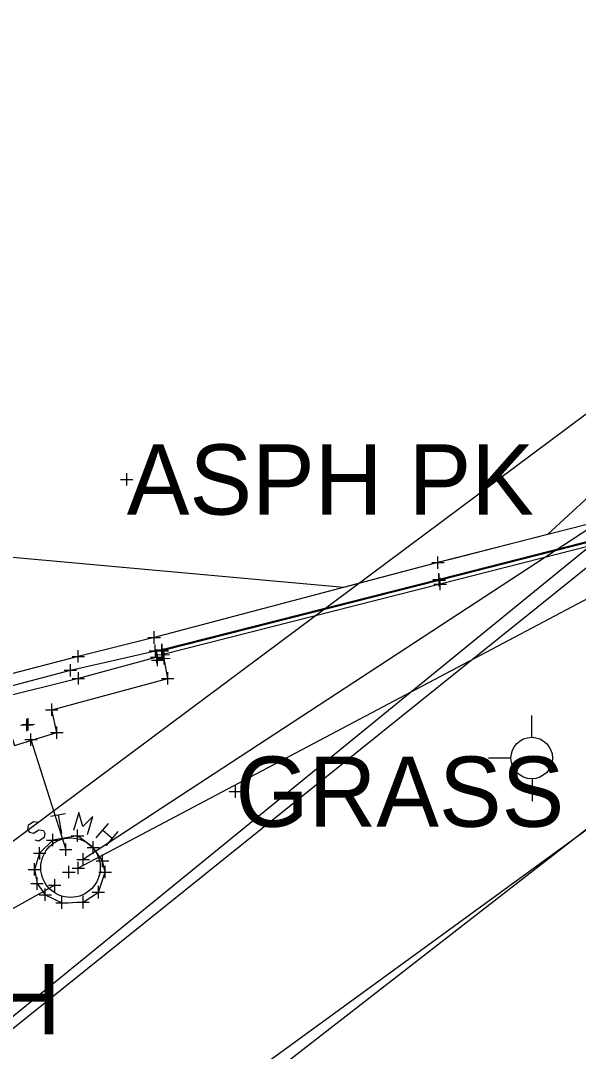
# Model space of a CAD drawing. Extents: x -1 to 1157254, y -1 to 2021979.
# Drawn here: x 1150092.7 to 1150149.9, y 2019513.5 to 2019619.2 of the extents above; entities that cross this region are included whole.
import ezdxf

# ---------------------------------------------------------------- set-up
doc = ezdxf.new("R2010")
doc.units = 0
for name, color, linetype in [('S_BUILDING_ANNOT', 7, 'Continuous'), ('S_CATCH_BASIN', 7, 'Continuous'), ('S_CONTOUR_ANNOT', 7, 'Continuous'), ('S_CONTOUR_MINOR', 7, 'Continuous'), ('S_CTL_TABLE', 7, 'Continuous'), ('S_DITCHLINE', 7, 'Continuous'), ('S_DROP_INLET', 7, 'Continuous'), ('S_DROP_INLET_ANNOT', 7, 'Continuous'), ('S_EDGE_BITUMINOUS_ANNOT', 7, 'Continuous'), ('S_EDGE_PAVEMENT', 7, 'Continuous'), ('S_EDGE_PAVEMENT_ANNOT', 7, 'Continuous'), ('S_ELECTRIC_UTILITIES', 7, 'Continuous'), ('S_GAS_PUMP_ISLAND_ANNOT', 7, 'Continuous'), ('S_GATE', 7, 'Continuous')]:
    doc.layers.add(name, color=color, linetype=linetype)

msp = doc.modelspace()

# ---------------------------------------------------------------- linework, layer by layer
at = {"layer": 'S_BUILDING_ANNOT'}
for p, q in [((1150103.62, 2019571.49), (1150103.62, 2019572.76)), ((1150102.98, 2019572.12), (1150104.25, 2019572.13)), ((1150103.62, 2019572.12), (1150103.62, 2019572.12)), ((1150135.51, 2019562.96), (1150135.51, 2019564.24)), ((1150134.88, 2019563.6), (1150136.15, 2019563.6)), ((1150135.51, 2019563.6), (1150135.51, 2019563.6)), ((1150135.01, 2019561.78), (1150136.29, 2019561.79)), ((1150135.65, 2019561.15), (1150135.65, 2019562.42)), ((1150135.65, 2019561.78), (1150135.65, 2019561.78)), ((1150135.75, 2019560.76), (1150135.75, 2019562.03)), ((1150135.11, 2019561.4), (1150136.39, 2019561.4)), ((1150135.75, 2019561.4), (1150135.75, 2019561.4)), ((1150106.42, 2019555.29), (1150106.42, 2019556.56)), ((1150105.79, 2019555.93), (1150107.06, 2019555.93)), ((1150106.42, 2019555.93), (1150106.42, 2019555.93)), ((1150098.64, 2019553.35), (1150098.64, 2019554.62)), ((1150106.6, 2019554.55), (1150107.88, 2019554.55)), ((1150106.69, 2019553.28), (1150106.69, 2019554.55)), ((1150106.78, 2019552.97), (1150106.78, 2019554.24)), ((1150107.24, 2019553.92), (1150107.24, 2019555.19)), ((1150107.24, 2019554.55), (1150107.24, 2019554.55)), ((1150107.34, 2019553.53), (1150107.34, 2019554.8)), ((1150107.45, 2019553.15), (1150107.45, 2019554.42)), ((1150098, 2019553.99), (1150099.27, 2019553.99)), ((1150098.64, 2019553.99), (1150098.64, 2019553.99)), ((1150106.05, 2019553.92), (1150107.32, 2019553.92)), ((1150106.15, 2019553.6), (1150107.42, 2019553.6)), ((1150106.69, 2019553.92), (1150106.69, 2019553.92)), ((1150106.7, 2019554.16), (1150107.98, 2019554.17)), ((1150106.78, 2019553.6), (1150106.78, 2019553.6)), ((1150106.81, 2019553.78), (1150108.08, 2019553.79)), ((1150107.34, 2019554.17), (1150107.34, 2019554.17)), ((1150107.45, 2019553.78), (1150107.45, 2019553.78)), ((1150098.65, 2019551.09), (1150098.65, 2019552.37)), ((1150107.81, 2019551.09), (1150107.81, 2019552.37)), ((1150098.01, 2019551.73), (1150099.29, 2019551.73)), ((1150098.65, 2019551.73), (1150098.65, 2019551.73)), ((1150107.17, 2019551.73), (1150108.45, 2019551.73)), ((1150107.81, 2019551.73), (1150107.81, 2019551.73)), ((1150095.93, 2019547.88), (1150095.92, 2019549.15)), ((1150095.29, 2019548.51), (1150096.56, 2019548.52)), ((1150095.93, 2019548.52), (1150095.93, 2019548.52)), ((1150092.73, 2019546.95), (1150094, 2019546.96)), ((1150092.88, 2019547.02), (1150094.15, 2019547.03)), ((1150093.37, 2019546.32), (1150093.37, 2019547.59)), ((1150093.37, 2019546.95), (1150093.37, 2019546.95)), ((1150093.52, 2019546.39), (1150093.52, 2019547.66)), ((1150093.52, 2019547.02), (1150093.52, 2019547.02)), ((1150096.44, 2019545.54), (1150096.44, 2019546.81)), ((1150093.78, 2019544.82), (1150093.78, 2019546.09)), ((1150095.8, 2019546.18), (1150097.08, 2019546.18)), ((1150096.44, 2019546.18), (1150096.44, 2019546.18)), ((1150093.15, 2019545.45), (1150094.42, 2019545.46)), ((1150093.78, 2019545.46), (1150093.78, 2019545.46)), ((1150114.76, 2019539.48), (1150114.76, 2019540.76)), ((1150114.13, 2019540.12), (1150115.4, 2019540.12)), ((1150114.76, 2019540.12), (1150114.76, 2019540.12)), ((1150098.57, 2019534.96), (1150098.57, 2019536.23)), ((1150095.39, 2019535.16), (1150096.66, 2019535.16)), ((1150096.02, 2019534.52), (1150096.02, 2019535.8)), ((1150096.02, 2019535.16), (1150096.02, 2019535.16)), ((1150097.93, 2019535.59), (1150099.2, 2019535.59)), ((1150098.57, 2019535.59), (1150098.57, 2019535.59)), ((1150094.69, 2019533.17), (1150094.68, 2019534.44)), ((1150096.71, 2019534.18), (1150097.98, 2019534.18)), ((1150097.35, 2019533.54), (1150097.35, 2019534.81)), ((1150097.35, 2019534.18), (1150097.35, 2019534.18)), ((1150099.54, 2019534.4), (1150100.81, 2019534.4)), ((1150100.18, 2019533.76), (1150100.18, 2019535.04)), ((1150100.18, 2019534.4), (1150100.18, 2019534.4)), ((1150094.05, 2019533.8), (1150095.32, 2019533.81)), ((1150094.68, 2019533.81), (1150094.68, 2019533.81)), ((1150098.51, 2019533.18), (1150099.79, 2019533.18)), ((1150099.15, 2019532.54), (1150099.15, 2019533.82)), ((1150099.15, 2019533.18), (1150099.15, 2019533.18)), ((1150101.13, 2019532.39), (1150101.12, 2019533.66)), ((1150093.51, 2019532.14), (1150094.78, 2019532.15)), ((1150094.14, 2019531.51), (1150094.14, 2019532.78)), ((1150094.14, 2019532.15), (1150094.14, 2019532.15)), ((1150097.68, 2019531.24), (1150097.68, 2019532.51)), ((1150098, 2019532.28), (1150099.27, 2019532.29)), ((1150098.63, 2019531.65), (1150098.63, 2019532.92)), ((1150098.63, 2019532.28), (1150098.63, 2019532.28)), ((1150100.49, 2019533.02), (1150101.76, 2019533.02)), ((1150101.12, 2019533.02), (1150101.12, 2019533.02)), ((1150101.4, 2019531.24), (1150101.4, 2019532.52)), ((1150094.42, 2019530.07), (1150094.42, 2019531.34)), ((1150096.23, 2019529.89), (1150096.23, 2019531.16)), ((1150097.04, 2019531.87), (1150098.31, 2019531.88)), ((1150097.68, 2019531.88), (1150097.68, 2019531.88)), ((1150100.76, 2019531.88), (1150102.04, 2019531.88)), ((1150101.4, 2019531.88), (1150101.4, 2019531.88)), ((1150093.79, 2019530.7), (1150095.06, 2019530.71)), ((1150094.42, 2019530.71), (1150094.42, 2019530.71)), ((1150095.26, 2019528.91), (1150095.26, 2019530.18)), ((1150095.59, 2019530.52), (1150096.86, 2019530.52)), ((1150096.23, 2019530.52), (1150096.23, 2019530.52)), ((1150100.7, 2019529.17), (1150100.7, 2019530.45)), ((1150094.62, 2019529.54), (1150095.9, 2019529.55)), ((1150095.26, 2019529.55), (1150095.26, 2019529.55)), ((1150096.97, 2019528.09), (1150096.97, 2019529.36)), ((1150099.13, 2019528.15), (1150099.13, 2019529.43)), ((1150100.07, 2019529.81), (1150101.34, 2019529.81)), ((1150100.7, 2019529.81), (1150100.7, 2019529.81)), ((1150096.33, 2019528.73), (1150097.6, 2019528.73)), ((1150096.97, 2019528.73), (1150096.97, 2019528.73)), ((1150098.49, 2019528.79), (1150099.76, 2019528.79)), ((1150099.13, 2019528.79), (1150099.13, 2019528.79))]:
    msp.add_line(p, q, dxfattribs=at)
at = {"layer": 'S_CATCH_BASIN'}
for p, q in [((1150145.13, 2019545.67), (1150145.13, 2019547.92)), ((1150143.03, 2019543.54), (1150140.71, 2019543.54)), ((1150145.2, 2019539.13), (1150145.2, 2019541.45))]:
    msp.add_line(p, q, dxfattribs=at)
msp.add_circle((1150145.13, 2019543.56), 2.13, dxfattribs=at)
at = {"layer": 'S_CONTOUR_ANNOT'}
for points in [[(1150857.08, 2020031.73), (1150832.22, 2020016.43), (1150747.37, 2019963.08), (1150692.94, 2019929.63), (1150639.49, 2019893), (1150583.9, 2019856.96), (1150484.25, 2019790.85), (1150433.08, 2019750.74), (1150355.8, 2019695.65), (1150341.28, 2019681.73), (1150287.94, 2019641.18), (1150216.41, 2019587.25), (1150034.4, 2019445.88), (1149979.98, 2019405.6), (1149934.92, 2019374.11), (1149784.56, 2019258.12)], [(1150776.08, 2020000.06), (1150711.77, 2019956.26), (1150627.27, 2019900.66), (1150578.77, 2019864.96), (1150479.12, 2019798.68), (1150423.47, 2019764.16), (1150358.5, 2019722.73), (1150313.96, 2019690.01), (1150273.95, 2019661.03), (1150225.64, 2019623.26), (1150033.5, 2019468.9), (1149971.69, 2019423.78), (1149931.59, 2019393.98), (1149688.42, 2019230.92)]]:
    msp.add_lwpolyline(points, dxfattribs=at)
at = {"layer": 'S_CONTOUR_MINOR'}
msp.add_lwpolyline([(1150216.08, 2019627.58), (1149895.48, 2019388.62)], dxfattribs=at)
at = {"layer": 'S_CTL_TABLE'}
for p, q in [((1150134.99, 2019561.88), (1150136.26, 2019561.88)), ((1150135.63, 2019561.25), (1150135.62, 2019562.52)), ((1150135.63, 2019561.88), (1150135.63, 2019561.88)), ((1150107.22, 2019554.01), (1150107.21, 2019555.29)), ((1150105.91, 2019554.56), (1150107.18, 2019554.57)), ((1150106.55, 2019553.93), (1150106.54, 2019555.2)), ((1150106.55, 2019554.56), (1150106.55, 2019554.56)), ((1150106.58, 2019554.65), (1150107.85, 2019554.65)), ((1150107.22, 2019554.65), (1150107.22, 2019554.65)), ((1150097.84, 2019551.93), (1150097.84, 2019553.2)), ((1150097.2, 2019552.57), (1150098.47, 2019552.57)), ((1150097.84, 2019552.57), (1150097.84, 2019552.57))]:
    msp.add_line(p, q, dxfattribs=at)
at = {"layer": 'S_DITCHLINE'}
for p, q in [((1150095.81, 2019537.6), (1150097.32, 2019537.88)), ((1150096.58, 2019537.76), (1150096.93, 2019535.82)), ((1150093.52, 2019536.64), (1150093.44, 2019536.25)), ((1150093.44, 2019536.25), (1150093.64, 2019535.98)), ((1150094.06, 2019537.02), (1150093.52, 2019536.64)), ((1150094.49, 2019536.95), (1150094.06, 2019537.02)), ((1150100.49, 2019535.4), (1150101.73, 2019536.87)), ((1150093.64, 2019535.98), (1150094.06, 2019535.86)), ((1150094.06, 2019535.86), (1150094.61, 2019536.21)), ((1150094.61, 2019536.21), (1150095.07, 2019536.13)), ((1150095.15, 2019535.43), (1150094.61, 2019535.05)), ((1150095.07, 2019536.13), (1150095.23, 2019535.86)), ((1150095.23, 2019535.86), (1150095.15, 2019535.43)), ((1150101.15, 2019536.17), (1150102.12, 2019535.36)), ((1150102.7, 2019536.05), (1150101.46, 2019534.58)), ((1150094.61, 2019535.05), (1150094.22, 2019535.13))]:
    msp.add_line(p, q, dxfattribs=at)
for points in [[(1150228.91, 2019618), (1150099.15, 2019533.18)], [(1150093.78, 2019545.46), (1150097.35, 2019534.18)], [(1150099.6, 2019535.71), (1150100.14, 2019537.57), (1150099.1, 2019536.56), (1150098.71, 2019537.99), (1150098.17, 2019536.13)], [(1150096.23, 2019530.52), (1149955.27, 2019451.67)]]:
    msp.add_lwpolyline(points, dxfattribs=at)
msp.add_circle((1150097.85, 2019532.33), 3.05, dxfattribs=at)
at = {"layer": 'S_DROP_INLET'}
msp.add_lwpolyline([(1150343.79, 2019722.31), (1149825.67, 2019300.1)], dxfattribs=at)
at = {"layer": 'S_DROP_INLET_ANNOT'}
for points in [[(1150220.2, 2019586.75), (1150114.25, 2019509.61)], [(1150189.85, 2019580.52), (1150098.63, 2019532.28)]]:
    msp.add_lwpolyline(points, dxfattribs=at)
at = {"layer": 'S_EDGE_BITUMINOUS_ANNOT'}
for points in [[(1150191.93, 2019694.57), (1150199.54, 2019665.18), (1150209.32, 2019626.4), (1150213.93, 2019608.7), (1150188.93, 2019602.11), (1150183.89, 2019598.54), (1150182.56, 2019596.28), (1150182.13, 2019596.04), (1150180.28, 2019595.06), (1150179.49, 2019594.62), (1150178.78, 2019593.95), (1150178.26, 2019592.65), (1150178.56, 2019591.42), (1150179.19, 2019589.33), (1150182.45, 2019583.42), (1150187.03, 2019575.29), (1150166.45, 2019569.72), (1150135.63, 2019561.88), (1150107.22, 2019554.65)], [(1150091.01, 2019550.75), (1150097.84, 2019552.57), (1150106.55, 2019554.56)]]:
    msp.add_lwpolyline(points, dxfattribs=at)
at = {"layer": 'S_EDGE_PAVEMENT'}
for points in [[(1150192.03, 2019694.6), (1150199.64, 2019665.2), (1150209.42, 2019626.42), (1150214.05, 2019608.62), (1150188.97, 2019602.02), (1150183.97, 2019598.47), (1150182.63, 2019596.21), (1150182.17, 2019595.95), (1150180.32, 2019594.97), (1150179.55, 2019594.53), (1150178.86, 2019593.9), (1150178.36, 2019592.65), (1150178.66, 2019591.45), (1150179.28, 2019589.37), (1150182.54, 2019583.46), (1150187.18, 2019575.23), (1150166.47, 2019569.63), (1150135.65, 2019561.78), (1150107.24, 2019554.55)], [(1150192.42, 2019694.7), (1150200.02, 2019665.3), (1150209.81, 2019626.52), (1150214.54, 2019608.34), (1150189.14, 2019601.65), (1150184.27, 2019598.19), (1150182.92, 2019595.91), (1150182.37, 2019595.6), (1150180.52, 2019594.62), (1150179.79, 2019594.21), (1150179.2, 2019593.66), (1150178.78, 2019592.62), (1150179.05, 2019591.55), (1150179.65, 2019589.53), (1150182.89, 2019583.66), (1150187.78, 2019574.98), (1150166.58, 2019569.24), (1150135.75, 2019561.4), (1150107.34, 2019554.17)]]:
    msp.add_lwpolyline(points, dxfattribs=at)
at = {"layer": 'S_EDGE_PAVEMENT_ANNOT'}
msp.add_lwpolyline([(1150166.13, 2019571.42), (1150135.51, 2019563.6), (1150106.42, 2019555.93), (1150098.64, 2019553.99), (1150091.02, 2019551.99), (1150088.78, 2019554.1), (1150079.3, 2019563.47), (1150076.81, 2019565.5), (1150075.76, 2019565.92), (1150074.06, 2019565.41), (1150073.45, 2019564.81), (1150072.29, 2019563.24), (1150073.79, 2019556.16), (1150077.95, 2019541.9), (1150080.71, 2019530.82)], dxfattribs=at)
at = {"layer": 'S_ELECTRIC_UTILITIES'}
for points in [[(1150090.54, 2019549.7), (1150092.09, 2019544.86), (1150096.44, 2019546.18), (1150095.93, 2019548.52), (1150107.81, 2019551.73), (1150107.45, 2019553.78), (1150106.78, 2019553.6), (1150106.69, 2019553.92), (1150098.65, 2019551.73)], [(1150101.12, 2019533.02), (1150100.18, 2019534.4), (1150098.57, 2019535.59), (1150096.02, 2019535.16), (1150094.68, 2019533.81), (1150094.14, 2019532.15), (1150094.42, 2019530.71), (1150095.26, 2019529.55), (1150096.97, 2019528.73), (1150099.13, 2019528.79), (1150100.7, 2019529.81), (1150101.4, 2019531.88)]]:
    msp.add_lwpolyline(points, close=True, dxfattribs=at)
at = {"layer": 'S_GAS_PUMP_ISLAND_ANNOT'}
msp.add_lwpolyline([(1150203.02, 2019645.3), (1150188.44, 2019603.71), (1150182.9, 2019599.33), (1150179.28, 2019596.32), (1150177.41, 2019594.69), (1150146.76, 2019566.47), (1150137.07, 2019564), (1150135.51, 2019563.6), (1150125.84, 2019561.05), (1150076.81, 2019565.5), (1150075.76, 2019565.92), (1150074.06, 2019565.41), (1150073.45, 2019564.81), (1150072.29, 2019563.24), (1150073.79, 2019556.16), (1150076.59, 2019546.57), (1150077.95, 2019541.9), (1150050.36, 2019502.19)], dxfattribs=at)

# ---------------------------------------------------------------- texts
at = {"layer": 'S_GATE'}
for s, p in [('ASPH PK', (1150103.62, 2019568.52)), ('GRASS', (1150114.76, 2019536.52)), ('ASPH', (1150070.65, 2019515.25))]:
    msp.add_text(s, height=7.2, dxfattribs=at).set_placement(p)

doc.saveas('drawing.dxf')
